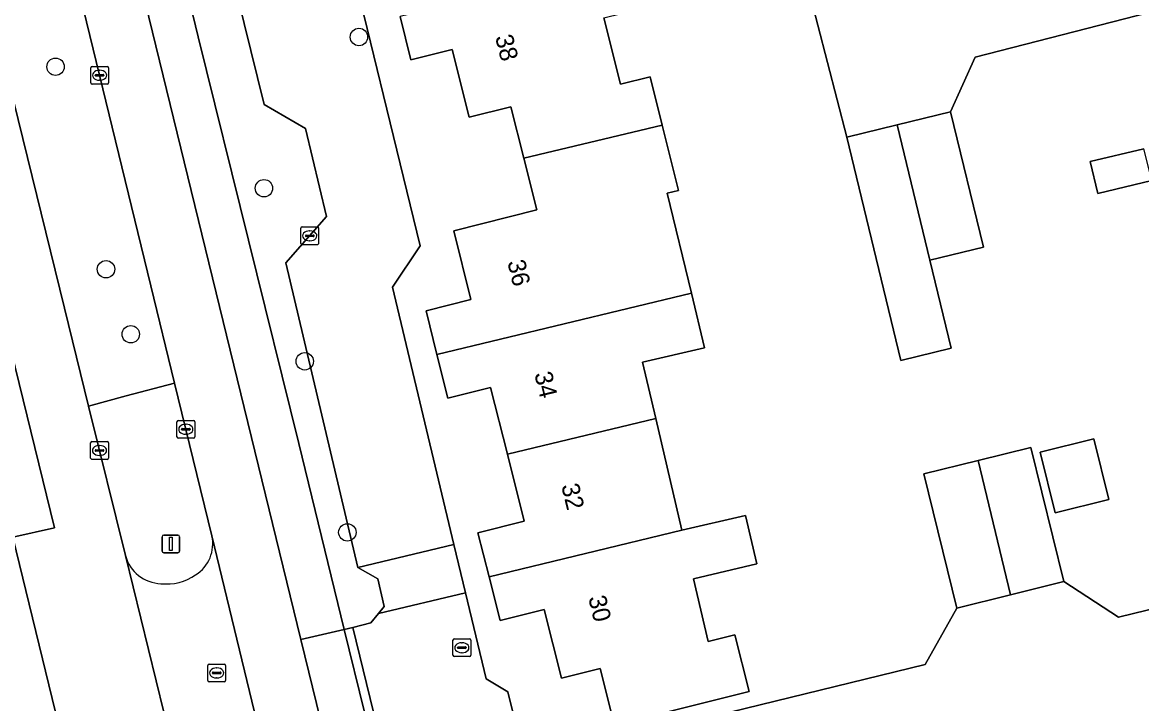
# Model space of a CAD drawing. Extents: x 158455 to 159797, y 387218 to 388672.
# Drawn here: x 159340 to 159403, y 388000.5 to 388038.8 of the extents above; entities that cross this region are included whole.
import ezdxf

# ---------------------------------------------------------------- set-up
doc = ezdxf.new("R2010")
doc.units = 0
for name, color, linetype in [('IMGEO_Berm_groen', 7, 'Continuous'), ('IMGEO_Boom', 7, 'Continuous'), ('IMGEO_Brandkraan', 7, 'Continuous'), ('IMGEO_Erf', 7, 'Continuous'), ('IMGEO_Kolk', 7, 'Continuous'), ('IMGEO_Lichtmast', 7, 'Continuous'), ('IMGEO_Muur', 7, 'Continuous'), ('IMGEO_Pand', 7, 'Continuous'), ('IMGEO_Pand_nummerreeks', 7, 'Continuous'), ('IMGEO_Rijbaan_lokaal_gesloten', 7, 'Continuous'), ('IMGEO_Rijbaan_lokaal_open', 7, 'Continuous'), ('IMGEO_Rioolput', 7, 'Continuous'), ('IMGEO_Voetpad_open', 7, 'Continuous')]:
    doc.layers.add(name, color=color, linetype=linetype)

msp = doc.modelspace()

# ---------------------------------------------------------------- linework, layer by layer
at = {"layer": 'IMGEO_Berm_groen'}
for points in [[(159333.583, 388105.058), (159349.891, 388037.993), (159355.555, 388015.115), (159358.111, 388004.648), (159358.595, 388004.77), (159359.604, 388005.025), (159360.036, 388005.549), (159360.363, 388005.945), (159359.995, 388007.502), (159358.868, 388008.139), (159354.817, 388025.287), (159357.112, 388027.891), (159355.93, 388032.829), (159353.593, 388034.191), (159349.847, 388049.403), (159351.279, 388051.798), (159349.71, 388058.475), (159348.502, 388059.296), (159346.464, 388067.58)], [(159348.562, 388018.511), (159345.828, 388017.79), (159343.724, 388017.209), (159345.792, 388008.805)], [(159350.655, 388009.927), (159348.562, 388018.511)]]:
    msp.add_lwpolyline(points, dxfattribs=at)
msp.add_lwpolyline([(159334.418, 388076.48), (159334.313, 388076.91), (159328.039, 388102.276), (159325.665, 388101.711), (159325.37, 388101.641), (159323.241, 388101.11), (159326.76, 388086.491), (159336.877, 388045.035), (159342.366, 388022.729), (159343.724, 388017.209), (159345.828, 388017.79), (159348.562, 388018.511), (159347.23, 388023.977), (159342.344, 388044.018)], close=True, dxfattribs=at)
for centre, radius, start, end in [((159348.671, 388009.458), 2.039, 301.7947, 13.29854), ((159347.877, 388009.391), 2.166, 195.70629, 267.63524), ((159348.096, 388010.109), 2.899, 263.89167, 304.66252)]:
    msp.add_arc(centre, radius, start, end, dxfattribs=at)
at = {"layer": 'IMGEO_Boom'}
for centre in [(159358.937, 388037.983), (159341.86, 388036.308), (159353.59, 388029.477), (159344.701, 388024.918), (159346.097, 388021.262), (159355.886, 388019.738), (159358.283, 388010.114)]:
    msp.add_circle(centre, 0.489, dxfattribs=at)
at = {"layer": 'IMGEO_Brandkraan'}
for p, q in [((159364.302, 388004.126), (159365.154, 388004.126)), ((159364.227, 388003.2), (159364.227, 388004.052)), ((159364.486, 388003.62), (159364.486, 388003.632)), ((159364.924, 388003.583), (159364.526, 388003.583)), ((159364.529, 388003.669), (159364.927, 388003.669)), ((159364.715, 388003.906), (159364.74, 388003.906)), ((159364.97, 388003.632), (159364.97, 388003.62)), ((159365.228, 388004.052), (159365.228, 388003.2)), ((159365.154, 388003.126), (159364.302, 388003.126)), ((159364.738, 388003.346), (159364.713, 388003.346))]:
    msp.add_line(p, q, dxfattribs=at)
for points in [[(159364.302, 388004.126), (159365.154, 388004.126)], [(159364.227, 388003.2), (159364.227, 388004.052)], [(159365.228, 388004.052), (159365.228, 388003.2)], [(159365.154, 388003.126), (159364.302, 388003.126)]]:
    msp.add_lwpolyline(points, dxfattribs=at)
for centre, radius, start, end in [((159364.304, 388004.05), 0.0765, 91.55205, 178.44795), ((159364.304, 388004.05), 0.0765, 91.55205, 178.44795), ((159365.152, 388004.05), 0.0765, 1.55205, 88.44795), ((159365.152, 388004.05), 0.0765, 1.55205, 88.44795), ((159364.526, 388003.629), 0.0403, 85.87752, 175.75265), ((159364.523, 388003.619), 0.0366, 178.93798, 274.71019), ((159364.927, 388003.626), 0.043, 264.86636, 352.45326), ((159364.931, 388003.631), 0.0386, 1.73085, 96.63898), ((159364.304, 388003.202), 0.0765, 181.55205, 268.44795), ((159364.304, 388003.202), 0.0765, 181.55205, 268.44795), ((159365.152, 388003.202), 0.0765, 271.55205, 358.44795), ((159365.152, 388003.202), 0.0765, 271.55205, 358.44795)]:
    msp.add_arc(centre, radius, start, end, dxfattribs=at)
for centre, major_axis, ratio, start_param, end_param in [((159364.714, 388003.626), (-0.387, 0.002), 0.722429, 4.712389, 7.853982), ((159364.739, 388003.626), (-0.39, 0.002), 0.717154, 1.570796, 4.712389)]:
    msp.add_ellipse(centre, major_axis=major_axis, ratio=ratio, start_param=start_param, end_param=end_param, dxfattribs=at)
at = {"layer": 'IMGEO_Erf'}
for points in [[(159353.414, 388063.005), (159362.387, 388026.236), (159360.825, 388023.911), (159364.284, 388009.432), (159364.932, 388006.718), (159366.09, 388001.872), (159367.318, 388001.14), (159367.593, 388000)], [(159403.406, 388039.365), (159393.614, 388036.842), (159392.234, 388033.768), (159394.077, 388026.154), (159391.07, 388025.421), (159392.262, 388020.469), (159389.432, 388019.784), (159386.389, 388032.353), (159384.223, 388040.76)], [(159373.122, 388000), (159372.505, 388002.453), (159370.338, 388001.908), (159369.366, 388005.777), (159366.876, 388005.151), (159366.256, 388007.62), (159365.635, 388010.09), (159368.234, 388010.743), (159367.288, 388014.51), (159366.342, 388018.273), (159363.944, 388017.671), (159363.328, 388020.122), (159362.712, 388022.574), (159365.239, 388023.209), (159364.267, 388027.081), (159368.949, 388028.257), (159368.22, 388031.159), (159367.492, 388034.058), (159365.131, 388033.465), (159364.173, 388037.281), (159361.86, 388036.7), (159361.247, 388039.138)], [(159372.714, 388039.07), (159373.654, 388035.329), (159375.318, 388035.746), (159376, 388033.031), (159376.923, 388029.356), (159376.289, 388029.204), (159377.646, 388023.568), (159378.385, 388020.5), (159374.897, 388019.681), (159375.639, 388016.52), (159377.115, 388010.234), (159380.689, 388011.067), (159381.325, 388008.34), (159377.756, 388007.502), (159378.585, 388003.972), (159380.09, 388004.352), (159380.891, 388001.166), (159376.25, 388000)], [(159403.556, 388029.915), (159400.517, 388029.186), (159400.089, 388030.972), (159403.117, 388031.698)], [(159379.819, 388000), (159390.804, 388002.683), (159392.588, 388005.859), (159390.725, 388013.406), (159393.781, 388014.16), (159396.749, 388014.893), (159398.612, 388007.347), (159401.685, 388005.34), (159411.145, 388007.65)]]:
    msp.add_lwpolyline(points, dxfattribs=at)
msp.add_lwpolyline([(159400.303, 388015.372), (159401.144, 388011.968), (159398.12, 388011.221), (159397.279, 388014.625)], close=True, dxfattribs=at)
at = {"layer": 'IMGEO_Kolk'}
for p, q in [((159343.838, 388035.404), (159343.838, 388036.256)), ((159343.913, 388036.33), (159344.765, 388036.33)), ((159344.839, 388036.256), (159344.839, 388035.404)), ((159344.097, 388035.824), (159344.097, 388035.836)), ((159344.535, 388035.787), (159344.137, 388035.787)), ((159344.14, 388035.873), (159344.538, 388035.873)), ((159344.326, 388036.11), (159344.351, 388036.11)), ((159344.581, 388035.836), (159344.581, 388035.824)), ((159344.765, 388035.33), (159343.913, 388035.33)), ((159344.349, 388035.55), (159344.324, 388035.55)), ((159355.668, 388026.372), (159355.668, 388027.224)), ((159355.743, 388027.298), (159356.595, 388027.298)), ((159355.927, 388026.792), (159355.927, 388026.804)), ((159355.97, 388026.841), (159356.368, 388026.841)), ((159356.156, 388027.078), (159356.181, 388027.078)), ((159356.411, 388026.804), (159356.411, 388026.792)), ((159356.669, 388027.224), (159356.669, 388026.372)), ((159356.595, 388026.298), (159355.743, 388026.298)), ((159356.365, 388026.755), (159355.967, 388026.755)), ((159356.179, 388026.518), (159356.154, 388026.518)), ((159348.693, 388015.49), (159348.693, 388016.342)), ((159348.768, 388016.416), (159349.62, 388016.416)), ((159349.181, 388016.196), (159349.206, 388016.196)), ((159349.694, 388016.342), (159349.694, 388015.49)), ((159348.952, 388015.91), (159348.952, 388015.922)), ((159349.39, 388015.873), (159348.992, 388015.873)), ((159348.995, 388015.959), (159349.393, 388015.959)), ((159349.204, 388015.636), (159349.179, 388015.636)), ((159349.436, 388015.922), (159349.436, 388015.91)), ((159343.836, 388014.296), (159343.836, 388015.148)), ((159343.911, 388015.222), (159344.763, 388015.222)), ((159344.324, 388015.002), (159344.349, 388015.002)), ((159344.837, 388015.148), (159344.837, 388014.296)), ((159349.62, 388015.416), (159348.768, 388015.416)), ((159344.763, 388014.222), (159343.911, 388014.222)), ((159344.095, 388014.716), (159344.095, 388014.728)), ((159344.533, 388014.679), (159344.135, 388014.679)), ((159344.138, 388014.765), (159344.536, 388014.765)), ((159344.347, 388014.442), (159344.322, 388014.442)), ((159344.579, 388014.728), (159344.579, 388014.716))]:
    msp.add_line(p, q, dxfattribs=at)
for points in [[(159343.838, 388035.404), (159343.838, 388036.256)], [(159343.913, 388036.33), (159344.765, 388036.33)], [(159344.839, 388036.256), (159344.839, 388035.404)], [(159344.765, 388035.33), (159343.913, 388035.33)], [(159355.668, 388026.372), (159355.668, 388027.224)], [(159355.743, 388027.298), (159356.595, 388027.298)], [(159356.669, 388027.224), (159356.669, 388026.372)], [(159356.595, 388026.298), (159355.743, 388026.298)], [(159348.693, 388015.49), (159348.693, 388016.342)], [(159348.768, 388016.416), (159349.62, 388016.416)], [(159349.694, 388016.342), (159349.694, 388015.49)], [(159343.836, 388014.296), (159343.836, 388015.148)], [(159343.911, 388015.222), (159344.763, 388015.222)], [(159344.837, 388015.148), (159344.837, 388014.296)], [(159349.62, 388015.416), (159348.768, 388015.416)], [(159344.763, 388014.222), (159343.911, 388014.222)]]:
    msp.add_lwpolyline(points, dxfattribs=at)
for centre, radius, start, end in [((159343.915, 388036.254), 0.0765, 91.55205, 178.44795), ((159343.915, 388036.254), 0.0765, 91.55205, 178.44795), ((159344.763, 388036.254), 0.0765, 1.55205, 88.44795), ((159344.763, 388036.254), 0.0765, 1.55205, 88.44795), ((159344.137, 388035.833), 0.0403, 85.87752, 175.75265), ((159344.134, 388035.823), 0.0366, 178.93798, 274.71019), ((159344.538, 388035.83), 0.043, 264.86636, 352.45326), ((159344.542, 388035.835), 0.0386, 1.73085, 96.63898), ((159343.915, 388035.406), 0.0765, 181.55205, 268.44795), ((159343.915, 388035.406), 0.0765, 181.55205, 268.44795), ((159344.763, 388035.406), 0.0765, 271.55205, 358.44795), ((159344.763, 388035.406), 0.0765, 271.55205, 358.44795), ((159355.745, 388027.222), 0.0765, 91.55205, 178.44795), ((159355.745, 388027.222), 0.0765, 91.55205, 178.44795), ((159355.967, 388026.801), 0.0403, 85.87752, 175.75265), ((159355.964, 388026.791), 0.0366, 178.93798, 274.71019), ((159356.368, 388026.798), 0.043, 264.86636, 352.45326), ((159356.372, 388026.803), 0.0386, 1.73085, 96.63898), ((159356.593, 388027.222), 0.0765, 1.55205, 88.44795), ((159356.593, 388027.222), 0.0765, 1.55205, 88.44795), ((159355.745, 388026.374), 0.0765, 181.55205, 268.44795), ((159355.745, 388026.374), 0.0765, 181.55205, 268.44795), ((159356.593, 388026.374), 0.0765, 271.55205, 358.44795), ((159356.593, 388026.374), 0.0765, 271.55205, 358.44795), ((159348.77, 388016.34), 0.0765, 91.55205, 178.44795), ((159348.77, 388016.34), 0.0765, 91.55205, 178.44795), ((159349.618, 388016.34), 0.0765, 1.55205, 88.44795), ((159349.618, 388016.34), 0.0765, 1.55205, 88.44795), ((159348.77, 388015.492), 0.0765, 181.55205, 268.44795), ((159348.77, 388015.492), 0.0765, 181.55205, 268.44795), ((159348.992, 388015.919), 0.0403, 85.87752, 175.75265), ((159348.989, 388015.909), 0.0366, 178.93798, 274.71019), ((159349.393, 388015.916), 0.043, 264.86636, 352.45326), ((159349.397, 388015.921), 0.0386, 1.73085, 96.63898), ((159349.618, 388015.492), 0.0765, 271.55205, 358.44795), ((159349.618, 388015.492), 0.0765, 271.55205, 358.44795), ((159343.913, 388015.146), 0.0765, 91.55205, 178.44795), ((159343.913, 388015.146), 0.0765, 91.55205, 178.44795), ((159344.761, 388015.146), 0.0765, 1.55205, 88.44795), ((159344.761, 388015.146), 0.0765, 1.55205, 88.44795), ((159343.913, 388014.298), 0.0765, 181.55205, 268.44795), ((159343.913, 388014.298), 0.0765, 181.55205, 268.44795), ((159344.135, 388014.725), 0.0403, 85.87752, 175.75265), ((159344.132, 388014.715), 0.0366, 178.93798, 274.71019), ((159344.536, 388014.722), 0.043, 264.86636, 352.45326), ((159344.54, 388014.727), 0.0386, 1.73085, 96.63898), ((159344.761, 388014.298), 0.0765, 271.55205, 358.44795), ((159344.761, 388014.298), 0.0765, 271.55205, 358.44795)]:
    msp.add_arc(centre, radius, start, end, dxfattribs=at)
for centre, major_axis, ratio, start_param, end_param in [((159344.325, 388035.83), (-0.387, 0.002), 0.722429, 4.712389, 7.853982), ((159344.35, 388035.83), (-0.39, 0.002), 0.717154, 1.570796, 4.712389), ((159356.155, 388026.798), (-0.387, 0.002), 0.722429, 4.712389, 7.853982), ((159356.18, 388026.798), (-0.39, 0.002), 0.717154, 1.570796, 4.712389), ((159349.18, 388015.916), (-0.387, 0.002), 0.722429, 4.712389, 7.853982), ((159349.205, 388015.916), (-0.39, 0.002), 0.717154, 1.570796, 4.712389), ((159344.323, 388014.722), (-0.387, 0.002), 0.722429, 4.712389, 7.853982), ((159344.348, 388014.722), (-0.39, 0.002), 0.717154, 1.570796, 4.712389)]:
    msp.add_ellipse(centre, major_axis=major_axis, ratio=ratio, start_param=start_param, end_param=end_param, dxfattribs=at)
at = {"layer": 'IMGEO_Lichtmast'}
for p, q in [((159347.855, 388009.066), (159347.855, 388009.866)), ((159347.855, 388009.866), (159347.855, 388009.066)), ((159347.955, 388009.966), (159348.745, 388009.966)), ((159348.745, 388009.966), (159347.955, 388009.966)), ((159348.845, 388009.866), (159348.845, 388009.066)), ((159348.845, 388009.066), (159348.845, 388009.866)), ((159348.745, 388008.966), (159347.955, 388008.966)), ((159347.955, 388008.966), (159348.745, 388008.966))]:
    msp.add_line(p, q, dxfattribs=at)
msp.add_lwpolyline([(159348.275, 388009.841), (159348.425, 388009.841), (159348.425, 388009.091), (159348.275, 388009.091), (159348.275, 388009.841)], dxfattribs=at)
for centre, start, end in [((159347.955, 388009.866), 90, 180), ((159347.955, 388009.866), 90, 180), ((159348.745, 388009.866), 0, 90), ((159348.745, 388009.866), 360, 90), ((159347.955, 388009.066), 180, 270), ((159347.955, 388009.066), 180, 270), ((159348.745, 388009.066), 270, 0), ((159348.745, 388009.066), 270, 0)]:
    msp.add_arc(centre, 0.1, start, end, dxfattribs=at)
at = {"layer": 'IMGEO_Muur'}
for points in [[(159411.145, 388007.65), (159401.685, 388005.34), (159398.612, 388007.347)], [(159390.804, 388002.683), (159392.588, 388005.859)]]:
    msp.add_lwpolyline(points, dxfattribs=at)
at = {"layer": 'IMGEO_Pand'}
for points in [[(159372.714, 388039.07), (159375.545, 388039.752), (159374.901, 388042.426), (159372.044, 388041.738), (159361.247, 388039.138), (159361.86, 388036.7), (159364.173, 388037.281), (159365.131, 388033.465), (159367.492, 388034.058), (159368.22, 388031.159), (159376, 388033.031), (159375.318, 388035.746), (159373.654, 388035.329)], [(159391.07, 388025.421), (159394.077, 388026.154), (159392.234, 388033.768), (159389.235, 388033.042)], [(159368.22, 388031.159), (159368.949, 388028.257), (159364.267, 388027.081), (159365.239, 388023.209), (159362.712, 388022.574), (159363.328, 388020.122), (159377.646, 388023.568), (159376.289, 388029.204), (159376.923, 388029.356), (159376, 388033.031)], [(159391.07, 388025.421), (159389.235, 388033.042), (159386.389, 388032.353), (159389.432, 388019.784), (159392.262, 388020.469)], [(159403.117, 388031.698), (159400.089, 388030.972), (159400.517, 388029.186), (159403.556, 388029.915)], [(159377.646, 388023.568), (159363.328, 388020.122), (159363.944, 388017.671), (159366.342, 388018.273), (159367.288, 388014.51), (159375.639, 388016.52), (159374.897, 388019.681), (159378.385, 388020.5)], [(159367.288, 388014.51), (159368.234, 388010.743), (159365.635, 388010.09), (159366.256, 388007.62), (159377.115, 388010.234), (159375.639, 388016.52)], [(159393.781, 388014.16), (159395.6, 388006.603), (159398.612, 388007.347), (159396.749, 388014.893)], [(159397.279, 388014.625), (159398.12, 388011.221), (159401.144, 388011.968), (159400.303, 388015.372)], [(159393.781, 388014.16), (159390.725, 388013.406), (159392.588, 388005.859), (159395.6, 388006.603)], [(159366.256, 388007.62), (159366.876, 388005.151), (159369.366, 388005.777), (159370.338, 388001.908), (159372.505, 388002.453), (159373.122, 388000), (159373.307, 387999.261), (159376.25, 388000), (159380.891, 388001.166), (159380.09, 388004.352), (159378.585, 388003.972), (159377.756, 388007.502), (159381.325, 388008.34), (159380.689, 388011.067), (159377.115, 388010.234)]]:
    msp.add_lwpolyline(points, close=True, dxfattribs=at)
at = {"layer": 'IMGEO_Rijbaan_lokaal_gesloten'}
for points in [[(159368.055, 387917.654), (159362.344, 387940.982), (159359.493, 387953.521), (159357.165, 387963.076), (159355.373, 387970.136), (159351.502, 387985.752), (159351.146, 387987.177), (159350.787, 387988.69), (159348.44, 387998.025), (159347.955, 388000), (159345.792, 388008.805), (159343.724, 388017.209), (159342.366, 388022.729), (159336.877, 388045.035), (159326.76, 388086.491), (159323.241, 388101.11), (159322.963, 388102.264), (159321.53, 388108.217)], [(159315.669, 388106.989), (159318.031, 388097.318), (159323.239, 388076.106), (159332.411, 388038.337), (159337.742, 388016.81), (159339.19, 388010.961), (159339.46, 388009.847), (159341.796, 388010.372), (159326.578, 388072.512), (159321.377, 388093.792)], [(159331.487, 388103.193), (159345.728, 388044.797), (159355.666, 388004.082), (159358.111, 388004.648), (159355.555, 388015.115), (159349.891, 388037.993), (159333.583, 388105.058)], [(159327.509, 388104.42), (159328.039, 388102.276), (159334.313, 388076.91), (159334.418, 388076.48), (159342.344, 388044.018), (159347.23, 388023.977), (159348.562, 388018.511), (159350.655, 388009.927), (159353.055, 388000), (159353.254, 387999.173), (159355.526, 387989.843), (159356.208, 387986.899), (159360.1, 387971.07), (159361.828, 387963.977), (159362.046, 387963.082), (159364.152, 387954.494), (159367.878, 387939.305), (159374.487, 387911.544)], [(159357.645, 387995.976), (159355.666, 388004.082), (159345.728, 388044.797), (159331.487, 388103.193)], [(159326.578, 388072.512), (159341.796, 388010.372), (159339.46, 388009.847), (159341.851, 388000), (159343.286, 387994.065), (159345.612, 387994.616), (159348.668, 387982.132), (159351.567, 387970.272), (159355.817, 387952.917), (159363.608, 387921.02), (159365.326, 387913.868), (159365.801, 387911.236), (159365.991, 387909.757), (159366.155, 387907.319), (159366.055, 387905.603), (159365.834, 387903.739), (159365.671, 387902.656), (159365.206, 387900.599), (159364.58, 387898.514), (159364.294, 387897.677), (159363.186, 387895.344), (159362.464, 387894.175), (159364.535, 387890.821)], [(159359.246, 388000), (159358.111, 388004.648), (159355.666, 388004.082), (159357.645, 387995.976)]]:
    msp.add_lwpolyline(points, dxfattribs=at)
at = {"layer": 'IMGEO_Rijbaan_lokaal_open'}
for points in [[(159349.847, 388049.403), (159353.593, 388034.191), (159355.93, 388032.829), (159357.112, 388027.891), (159354.817, 388025.287), (159358.868, 388008.139), (159364.284, 388009.432), (159360.825, 388023.911), (159362.387, 388026.236), (159353.414, 388063.005)], [(159343.361, 387993.755), (159343.286, 387994.065), (159341.851, 388000), (159339.46, 388009.847), (159339.19, 388010.961)], [(159352.693, 387999.788), (159353.254, 387999.173), (159353.055, 388000), (159350.655, 388009.927)], [(159345.792, 388008.805), (159347.955, 388000), (159348.44, 387998.025)]]:
    msp.add_lwpolyline(points, dxfattribs=at)
msp.add_lwpolyline([(159364.284, 388009.432), (159358.868, 388008.139), (159359.995, 388007.502), (159360.363, 388005.945), (159360.036, 388005.549), (159364.932, 388006.718)], close=True, dxfattribs=at)
for centre, radius, start, end in [((159348.671, 388009.458), 2.039, 301.7947, 13.29854), ((159347.877, 388009.391), 2.166, 195.70629, 267.63524), ((159348.096, 388010.109), 2.899, 263.89167, 304.66252)]:
    msp.add_arc(centre, radius, start, end, dxfattribs=at)
at = {"layer": 'IMGEO_Rioolput'}
for p, q in [((159350.43, 388001.781), (159350.43, 388002.633)), ((159350.505, 388002.707), (159351.357, 388002.707)), ((159350.732, 388002.25), (159351.13, 388002.25)), ((159350.918, 388002.487), (159350.943, 388002.487)), ((159351.431, 388002.633), (159351.431, 388001.781)), ((159351.357, 388001.707), (159350.505, 388001.707)), ((159350.689, 388002.201), (159350.689, 388002.213)), ((159351.127, 388002.164), (159350.729, 388002.164)), ((159350.941, 388001.927), (159350.916, 388001.927)), ((159351.173, 388002.213), (159351.173, 388002.201))]:
    msp.add_line(p, q, dxfattribs=at)
for points in [[(159350.43, 388001.781), (159350.43, 388002.633)], [(159350.505, 388002.707), (159351.357, 388002.707)], [(159351.431, 388002.633), (159351.431, 388001.781)], [(159351.357, 388001.707), (159350.505, 388001.707)]]:
    msp.add_lwpolyline(points, dxfattribs=at)
for centre, radius, start, end in [((159350.507, 388002.631), 0.0765, 91.55205, 178.44795), ((159350.507, 388002.631), 0.0765, 91.55205, 178.44795), ((159350.729, 388002.21), 0.0403, 85.87752, 175.75265), ((159351.134, 388002.212), 0.0386, 1.73085, 96.63898), ((159351.355, 388002.631), 0.0765, 1.55205, 88.44795), ((159351.355, 388002.631), 0.0765, 1.55205, 88.44795), ((159350.507, 388001.783), 0.0765, 181.55205, 268.44795), ((159350.507, 388001.783), 0.0765, 181.55205, 268.44795), ((159350.726, 388002.2), 0.0366, 178.93798, 274.71019), ((159351.13, 388002.207), 0.043, 264.86636, 352.45326), ((159351.355, 388001.783), 0.0765, 271.55205, 358.44795), ((159351.355, 388001.783), 0.0765, 271.55205, 358.44795)]:
    msp.add_arc(centre, radius, start, end, dxfattribs=at)
for centre, major_axis, ratio, start_param, end_param in [((159350.917, 388002.207), (-0.387, 0.002), 0.722429, 4.712389, 7.853982), ((159350.942, 388002.207), (-0.39, 0.002), 0.717154, 1.570796, 4.712389)]:
    msp.add_ellipse(centre, major_axis=major_axis, ratio=ratio, start_param=start_param, end_param=end_param, dxfattribs=at)
at = {"layer": 'IMGEO_Voetpad_open'}
for points in [[(159403.406, 388039.365), (159406.155, 388040.043), (159411.009, 388041.24), (159418.35, 388043.037), (159417.645, 388045.916), (159410.187, 388044.09), (159405.329, 388042.91), (159402.567, 388042.239), (159402.451, 388042.211), (159402.445, 388042.235), (159392.861, 388039.765), (159390.207, 388042.254), (159387.199, 388041.503), (159384.223, 388040.76), (159386.389, 388032.353), (159389.235, 388033.042), (159392.234, 388033.768), (159393.614, 388036.842)], [(159426.118, 388011.307), (159411.145, 388007.65), (159401.685, 388005.34), (159398.612, 388007.347), (159395.6, 388006.603), (159392.588, 388005.859), (159390.804, 388002.683), (159379.819, 388000), (159368.272, 387997.173), (159366.802, 387996.813), (159367.637, 387993.397), (159393.25, 387999.675), (159393.786, 387997.106), (159399.965, 387998.696), (159405.3, 388000), (159424.429, 388004.676), (159427.598, 388005.41)], [(159360.406, 387995.247), (159360.891, 387995.365), (159359.76, 388000), (159358.595, 388004.77), (159358.111, 388004.648), (159359.246, 388000)]]:
    msp.add_lwpolyline(points, close=True, dxfattribs=at)
msp.add_lwpolyline([(159367.637, 387993.397), (159366.802, 387996.813), (159368.272, 387997.173), (159367.593, 388000), (159367.318, 388001.14), (159366.09, 388001.872), (159364.932, 388006.718), (159360.036, 388005.549), (159359.604, 388005.025), (159358.595, 388004.77), (159359.76, 388000), (159360.891, 387995.365), (159360.406, 387995.247), (159362.733, 387986.064), (159363.078, 387984.613), (159368.313, 387975.317), (159373.058, 387955.922), (159374.084, 387940.118), (159374.107, 387938.907), (159374.195, 387938.571), (159376.693, 387928.477), (159377.273, 387926.093), (159377.983, 387926.263), (159379.428, 387926.608)], dxfattribs=at)

# ---------------------------------------------------------------- texts
at = {"layer": 'IMGEO_Pand_nummerreeks'}
for s, rotation, p in [('38', 284.10028, (159366.593, 388037.99)), ('36', 283.55916, (159367.282, 388025.328)), ('34', 283.55916, (159368.8, 388019.035)), ('32', 283.55916, (159370.317, 388012.745)), ('30', 283.55916, (159371.836, 388006.446))]:
    msp.add_text(s, height=1, rotation=rotation, dxfattribs=at).set_placement(p)

doc.saveas('drawing.dxf')
